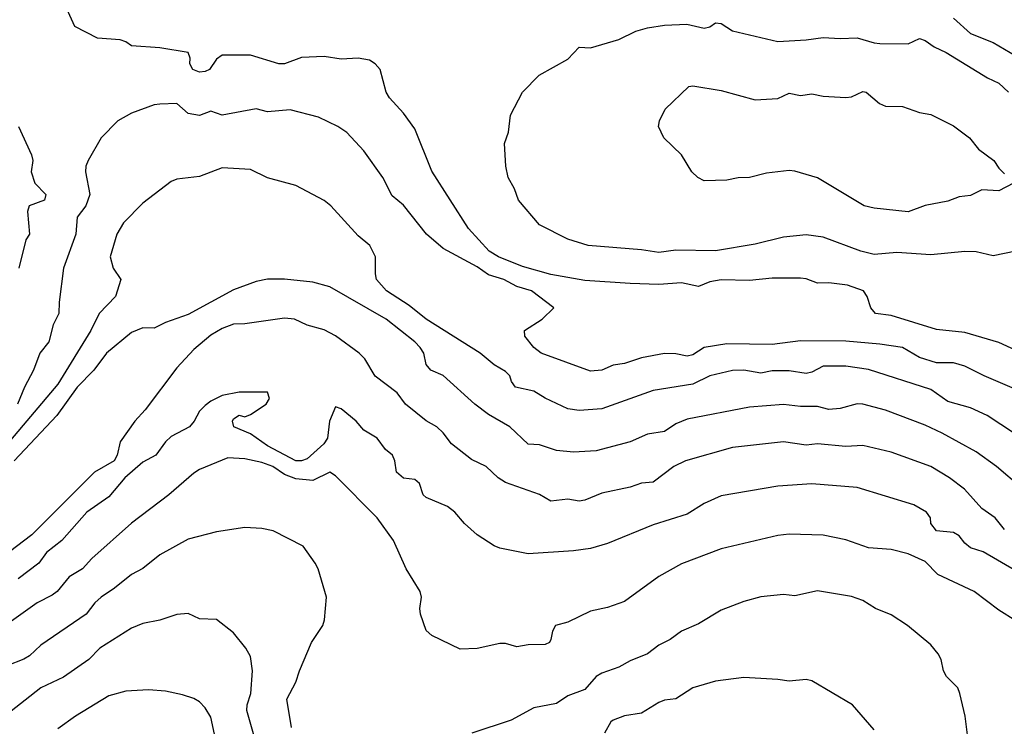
# Model space of a CAD drawing. Header units: metres. Extents: x -46681 to -43747, y -240911 to -237677.
# Tile 268 of 656: x -45266 to -45180, y -240056 to -239994. Entities that reach past the tile are written whole.
import ezdxf

# ---------------------------------------------------------------- set-up
doc = ezdxf.new("R2010")
doc.units = ezdxf.units.M
doc.layers.add('CONTOUR_INDEX', color=1, linetype='Continuous')
doc.layers.add('CONTOUR_INTER', color=3, linetype='Continuous')

msp = doc.modelspace()

# ---------------------------------------------------------------- linework, layer by layer
at = {"layer": 'CONTOUR_INDEX'}
for points, elevation in [([(-45178.095, -240026.413), (-45181.38, -240025.02), (-45183.095, -240024.159), (-45184.095, -240023.866), (-45185.595, -240023.859), (-45187.095, -240023.396), (-45188.595, -240022.506), (-45190.595, -240022.231), (-45193.595, -240021.967), (-45197.595, -240021.931), (-45200.095, -240022.267), (-45204.095, -240022.191), (-45206.095, -240022.515), (-45207.095, -240023.166), (-45207.595, -240023.283), (-45208.595, -240023.074), (-45209.595, -240023.058), (-45211.595, -240023.429), (-45213.095, -240023.93), (-45214.095, -240024.079), (-45215.108, -240024.52), (-45216.095, -240024.612), (-45220.463, -240023.02), (-45221.119, -240022.52), (-45221.902, -240021.52), (-45221.919, -240021.02), (-45220.376, -240020.02), (-45219.33, -240019.02), (-45221.316, -240017.52), (-45222.595, -240017.151), (-45223.76, -240016.52), (-45225.095, -240016.118), (-45226.095, -240015.396), (-45229.095, -240013.799), (-45230.589, -240012.52), (-45232.595, -240009.975), (-45233.595, -240009.142), (-45234.438, -240007.52), (-45236.095, -240005.184), (-45237.595, -240003.573), (-45238.396, -240003.02), (-45240.095, -240002.217), (-45242.595, -240001.568), (-45244.595, -240001.738), (-45245.595, -240001.468), (-45248.595, -240002.038), (-45249.595, -240001.686), (-45250.595, -240002.077), (-45251.595, -240001.893), (-45252.595, -240000.994), (-45254.095, -240001.05), (-45254.595, -240001.126), (-45256.595, -240001.863), (-45257.805, -240002.52), (-45259.258, -240004.02), (-45260.408, -240006.02), (-45260.613, -240006.52), (-45260.647, -240007.02), (-45260.285, -240009.02), (-45260.638, -240010.02), (-45261.385, -240011.02), (-45261.501, -240012.52), (-45262.588, -240015.52), (-45262.983, -240018.52), (-45263.003, -240019.52), (-45263.51, -240020.52), (-45263.892, -240022.02), (-45264.68, -240023.02), (-45265.234, -240024.52), (-45266.039, -240026.02), (-45266.651, -240027.52)], 95), ([(-45177.095, -240047.558), (-45180.095, -240045.675), (-45182.254, -240044.02), (-45185.473, -240042.52), (-45186.595, -240041.383), (-45188.095, -240040.717), (-45189.595, -240040.336), (-45191.595, -240040.166), (-45193.595, -240039.479), (-45195.595, -240039.066), (-45198.595, -240038.967), (-45199.595, -240039.083), (-45204.595, -240040.256), (-45208.095, -240041.598), (-45210.095, -240042.699), (-45213.095, -240044.916), (-45214.595, -240045.442), (-45216.095, -240045.764), (-45218.095, -240046.736), (-45219.189, -240047.02), (-45219.446, -240047.52), (-45219.595, -240048.265), (-45219.739, -240048.52), (-45220.095, -240048.71), (-45221.595, -240048.716), (-45222.595, -240048.904), (-45223.595, -240048.601), (-45224.095, -240048.599), (-45226.095, -240049.063), (-45227.595, -240049.101), (-45230.095, -240047.906), (-45230.595, -240047.479), (-45231.105, -240046.02), (-45231.165, -240045.52), (-45231.019, -240044.52), (-45231.133, -240044.02), (-45232.359, -240042.02), (-45233.497, -240039.52), (-45234.932, -240037.52), (-45238.595, -240033.818), (-45239.095, -240033.51), (-45240.595, -240034.23), (-45242.095, -240034.098), (-45243.095, -240033.699), (-45244.121, -240033.02), (-45245.095, -240032.653), (-45246.595, -240032.32), (-45248.095, -240032.244), (-45250.595, -240033.283), (-45251.095, -240033.603), (-45253.308, -240035.52), (-45256.595, -240037.993), (-45260.095, -240041.128), (-45260.918, -240042.02), (-45262.095, -240042.736), (-45263.16, -240044.02), (-45263.595, -240044.362), (-45264.916, -240045.02), (-45268.436, -240047.52)], 90)]:
    msp.add_lwpolyline(points, dxfattribs=dict(at, elevation=elevation))
at = {"layer": 'CONTOUR_INTER'}
for points, elevation in [([(-45177.095, -240023.452), (-45180.095, -240022.085), (-45183.095, -240021.196), (-45185.595, -240020.927), (-45189.595, -240019.699), (-45190.969, -240019.52), (-45191.369, -240019.02), (-45191.711, -240018.02), (-45192.036, -240017.52), (-45193.447, -240017.02), (-45195.095, -240016.826), (-45196.095, -240016.854), (-45197.095, -240016.464), (-45197.595, -240016.394), (-45200.095, -240016.39), (-45202.095, -240016.621), (-45204.595, -240016.539), (-45205.595, -240016.741), (-45206.595, -240017.127), (-45208.095, -240016.82), (-45210.095, -240016.951), (-45212.595, -240016.887), (-45216.595, -240016.597), (-45219.595, -240016.071), (-45222.095, -240015.388), (-45224.222, -240014.52), (-45225.053, -240014.02), (-45226.878, -240012.02), (-45230.095, -240006.961), (-45231.595, -240003.231), (-45232.595, -240001.858), (-45233.853, -240000.52), (-45234.135, -240000.02), (-45234.662, -239998.02), (-45235.095, -239997.521), (-45235.595, -239997.195), (-45236.595, -239997.023), (-45238.095, -239997.108), (-45239.595, -239996.871), (-45241.595, -239996.946), (-45243.095, -239997.503), (-45243.595, -239997.519), (-45246.095, -239996.739), (-45248.595, -239996.758), (-45249.095, -239997.107), (-45249.705, -239998.02), (-45250.095, -239998.196), (-45250.595, -239998.231), (-45251.178, -239998.02), (-45251.445, -239997.52), (-45251.429, -239997.02), (-45251.595, -239996.519), (-45254.095, -239996.087), (-45256.595, -239995.929), (-45257.095, -239995.564), (-45257.595, -239995.407), (-45259.595, -239995.235), (-45261.595, -239994.214), (-45262.59, -239992.02)], 96), ([(-45184.095, -239993.481), (-45182.595, -239994.835), (-45180.595, -239995.616), (-45178.595, -239996.809)], 96), ([(-45178.595, -240014.02), (-45180.595, -240014.437), (-45182.095, -240014.084), (-45183.095, -240014.055), (-45186.095, -240014.334), (-45189.095, -240014.153), (-45191.095, -240014.308), (-45192.252, -240014.02), (-45195.595, -240012.799), (-45197.095, -240012.587), (-45199.095, -240012.793), (-45201.595, -240013.419), (-45205.095, -240013.984), (-45208.595, -240013.95), (-45210.095, -240014.151), (-45211.595, -240013.91), (-45216.312, -240013.52), (-45218.095, -240012.98), (-45220.595, -240011.691), (-45222.45, -240009.52), (-45222.811, -240008.52), (-45223.359, -240007.52), (-45223.585, -240006.52), (-45223.692, -240004.52), (-45223.337, -240003.52), (-45223.176, -240002.02), (-45222.116, -240000.02), (-45220.623, -239998.52), (-45218.095, -239997.097), (-45217.095, -239996.025), (-45216.095, -239996.105), (-45213.595, -239995.37), (-45212.095, -239994.634), (-45211.095, -239994.335), (-45209.595, -239994.097), (-45207.601, -239994.02)], 97), ([(-45207.601, -239994.02), (-45206.095, -239994.363), (-45205.595, -239994.241), (-45205.095, -239993.904), (-45204.595, -239993.94), (-45203.595, -239994.603), (-45199.595, -239995.545), (-45197.095, -239995.407), (-45195.595, -239995.173), (-45194.095, -239995.283), (-45192.595, -239995.203), (-45191.095, -239995.669), (-45190.595, -239995.702), (-45188.095, -239995.734), (-45187.095, -239995.285), (-45186.595, -239995.448), (-45185.789, -239996.02), (-45184.728, -239996.52), (-45181.095, -239998.743), (-45180.095, -239999.222), (-45179.228, -240000.02)], 97), ([(-45178.809, -240008.02), (-45180.095, -240008.698), (-45181.595, -240008.622), (-45182.595, -240009.11), (-45183.595, -240009.243), (-45184.595, -240009.61), (-45186.595, -240009.987), (-45188.095, -240010.543), (-45191.095, -240010.246), (-45191.962, -240010.02), (-45196.095, -240007.552), (-45198.095, -240006.982), (-45198.595, -240006.913), (-45200.595, -240007.151), (-45202.095, -240007.521), (-45203.095, -240007.557), (-45204.095, -240007.759), (-45206.095, -240007.824), (-45206.652, -240007.52), (-45207.173, -240007.02), (-45208.079, -240005.52), (-45209.634, -240004.02), (-45210.101, -240003.02), (-45210.021, -240002.52), (-45209.52, -240001.52), (-45207.441, -239999.52)], 98), ([(-45207.441, -239999.52), (-45207.095, -239999.448), (-45204.595, -239999.863), (-45201.595, -240000.691), (-45199.595, -240000.551), (-45198.595, -240000.107), (-45197.595, -240000.301), (-45196.595, -240000.139), (-45195.595, -240000.366), (-45193.595, -240000.464), (-45193.095, -240000.405), (-45192.095, -239999.95), (-45191.796, -240000.02), (-45190.626, -240001.02), (-45190.095, -240001.232), (-45188.595, -240001.263), (-45187.095, -240001.804), (-45186.095, -240001.97), (-45184.095, -240002.964), (-45182.69, -240004.02), (-45181.888, -240005.02), (-45180.533, -240006.02), (-45180.095, -240006.717), (-45179.595, -240007.196)], 98), ([(-45266.576, -240003.02), (-45265.407, -240005.52), (-45265.309, -240006.02), (-45265.44, -240007.02), (-45265.135, -240008.02), (-45264.154, -240009.02), (-45264.279, -240009.52), (-45265.636, -240010.02), (-45265.777, -240010.52), (-45265.593, -240012.52), (-45265.927, -240013.02), (-45266.545, -240015.52)], 96), ([(-45177.595, -240030.844), (-45181.117, -240028.52), (-45182.595, -240027.833), (-45184.595, -240027.279), (-45186.095, -240026.229), (-45191.595, -240024.471), (-45193.595, -240024.149), (-45195.595, -240024.15), (-45196.595, -240024.698), (-45197.095, -240024.821), (-45198.595, -240024.58), (-45200.095, -240024.58), (-45201.095, -240024.772), (-45202.595, -240024.524), (-45203.595, -240024.539), (-45205.595, -240025.012), (-45207.095, -240025.76), (-45210.595, -240026.312), (-45215.095, -240027.911), (-45217.095, -240028.064), (-45218.095, -240027.913), (-45220.095, -240026.978), (-45221.095, -240026.356), (-45222.712, -240026.02), (-45223.064, -240025.52), (-45223.227, -240025.02), (-45223.595, -240024.626), (-45224.595, -240024.044), (-45225.848, -240023.02), (-45230.59, -240020.02), (-45232.095, -240018.81), (-45234.093, -240017.52), (-45234.974, -240016.52), (-45235.088, -240016.02), (-45235.068, -240014.52), (-45235.577, -240013.52), (-45236.595, -240012.675), (-45238.999, -240010.02), (-45239.595, -240009.564), (-45242.095, -240008.232), (-45244.595, -240007.568), (-45246.095, -240006.811), (-45248.595, -240006.68), (-45250.595, -240007.428), (-45252.595, -240007.666), (-45253.095, -240007.873), (-45255.595, -240009.78), (-45257.307, -240011.52), (-45257.887, -240012.52), (-45258.468, -240014.52), (-45258.21, -240015.52), (-45257.538, -240016.52), (-45257.995, -240018.02), (-45259.456, -240019.52), (-45260.176, -240021.02), (-45263.095, -240025.754), (-45267.595, -240031.083)], 94), ([(-45178.095, -240034.889), (-45180.291, -240033.02), (-45182.095, -240031.702), (-45185.095, -240030.064), (-45186.595, -240029.357), (-45190.095, -240028.038), (-45192.095, -240027.527), (-45192.595, -240027.492), (-45194.095, -240027.884), (-45195.095, -240027.99), (-45196.095, -240027.704), (-45197.595, -240027.717), (-45199.095, -240027.551), (-45202.095, -240027.768), (-45207.595, -240028.842), (-45208.595, -240029.247), (-45209.595, -240029.932), (-45211.095, -240030.16), (-45212.595, -240030.825), (-45215.595, -240031.619), (-45217.595, -240031.755), (-45219.095, -240031.596), (-45220.595, -240031.087), (-45221.595, -240031.031), (-45223.235, -240029.52), (-45225.095, -240028.423), (-45226.306, -240027.52), (-45229.095, -240024.986), (-45230.187, -240024.52), (-45230.612, -240024.02), (-45230.823, -240023.02), (-45231.123, -240022.52), (-45231.594, -240022.02), (-45234.145, -240020.02), (-45239.095, -240017.167), (-45240.595, -240016.767), (-45243.095, -240016.496), (-45244.595, -240016.496), (-45245.595, -240016.695), (-45247.595, -240017.424), (-45251.595, -240019.603), (-45253.595, -240020.31), (-45254.595, -240020.821), (-45255.595, -240020.785), (-45256.595, -240021.183), (-45258.799, -240023.02), (-45259.929, -240024.52), (-45261.403, -240026.02), (-45263.192, -240028.52), (-45266.96, -240032.52)], 93), ([(-45179.595, -240038.571), (-45180.414, -240037.52), (-45181.595, -240036.697), (-45183.113, -240035.02), (-45184.427, -240034.02), (-45186.095, -240033.019), (-45189.595, -240031.747), (-45192.095, -240031.156), (-45193.595, -240031.25), (-45196.095, -240030.996), (-45197.095, -240031.117), (-45199.095, -240030.822), (-45203.595, -240031.338), (-45207.714, -240032.52), (-45208.759, -240033.02), (-45210.595, -240034.395), (-45211.595, -240034.485), (-45212.595, -240034.844), (-45215.095, -240035.345), (-45216.595, -240035.975), (-45217.095, -240036.062), (-45218.095, -240035.896), (-45219.595, -240036.051), (-45220.595, -240035.478), (-45223.595, -240034.429), (-45224.256, -240034.02), (-45225.306, -240033.02), (-45226.595, -240032.393), (-45228.38, -240031.02), (-45229.095, -240030.046), (-45229.675, -240029.52), (-45230.595, -240028.977), (-45232.423, -240027.52), (-45233.172, -240026.52), (-45235.095, -240025.043), (-45236.026, -240023.52), (-45236.515, -240023.02), (-45238.595, -240021.5), (-45239.595, -240020.949), (-45241.095, -240020.552), (-45242.211, -240020.02), (-45243.095, -240019.919), (-45246.595, -240020.44), (-45247.595, -240020.46), (-45248.595, -240020.834), (-45249.595, -240021.422), (-45251.095, -240022.693), (-45252.595, -240024.302), (-45255.393, -240028.02), (-45256.293, -240029.02), (-45257.595, -240030.846), (-45257.862, -240032.02), (-45258.116, -240032.52), (-45259.853, -240033.52), (-45265.382, -240039.02), (-45269.355, -240042.02)], 92), ([(-45178.595, -240042.214), (-45181.465, -240040.52), (-45182.595, -240040.169), (-45183.095, -240039.771), (-45183.595, -240039.118), (-45184.095, -240038.823), (-45185.595, -240038.679), (-45186.076, -240038.02), (-45186.127, -240037.52), (-45186.479, -240037.02), (-45187.595, -240036.388), (-45192.595, -240034.869), (-45196.595, -240034.525), (-45199.595, -240034.735), (-45204.595, -240035.592), (-45206.095, -240036.277), (-45207.595, -240037.196), (-45210.595, -240038.156), (-45214.595, -240039.783), (-45216.095, -240040.242), (-45217.595, -240040.453), (-45221.595, -240040.709), (-45224.095, -240040.213), (-45224.595, -240040.012), (-45226.095, -240039.02), (-45227.237, -240038.02), (-45228.081, -240037.02), (-45228.729, -240036.52), (-45230.595, -240035.745), (-45230.875, -240035.52), (-45231.196, -240034.52), (-45231.595, -240034.146), (-45232.595, -240034.026), (-45233.233, -240033.52), (-45233.357, -240032.52), (-45233.574, -240032.02), (-45234.192, -240031.52), (-45234.923, -240030.52), (-45236.095, -240029.806), (-45236.773, -240029.02), (-45238.095, -240027.918), (-45238.595, -240027.754), (-45239.14, -240029.02), (-45239.321, -240030.52), (-45239.638, -240031.02), (-45241.095, -240032.343), (-45241.595, -240032.513), (-45242.095, -240032.517), (-45244.595, -240031.176), (-45246.095, -240030.123), (-45247.574, -240029.52), (-45247.673, -240029.02), (-45247.595, -240028.816), (-45247.095, -240028.497), (-45246.595, -240028.62), (-45246.095, -240028.434), (-45244.721, -240027.52), (-45244.427, -240027.02), (-45244.595, -240026.459), (-45247.095, -240026.454), (-45248.595, -240026.755), (-45249.595, -240027.239), (-45250.095, -240027.632), (-45250.595, -240028.116), (-45251.062, -240029.02), (-45251.479, -240029.52), (-45253.095, -240030.362), (-45253.595, -240030.833), (-45254.463, -240032.02), (-45255.595, -240032.636), (-45257.187, -240034.02), (-45258.595, -240035.671), (-45260.55, -240037.02), (-45262.743, -240039.52), (-45264.095, -240040.596), (-45264.779, -240041.52), (-45266.595, -240042.918)], 91), ([(-45242.494, -240056.02), (-45242.893, -240053.52), (-45242.095, -240052.03), (-45241.786, -240051.02), (-45240.718, -240048.52), (-45239.724, -240047.02), (-45239.567, -240046.52), (-45239.409, -240044.52), (-45240.136, -240042.02), (-45240.403, -240041.52), (-45241.456, -240040.02), (-45244.095, -240038.694), (-45245.095, -240038.468), (-45246.595, -240038.394), (-45249.095, -240038.758), (-45251.595, -240039.415), (-45254.095, -240040.784), (-45255.595, -240042.004), (-45256.595, -240042.544), (-45258.095, -240043.748), (-45259.284, -240044.52), (-45259.826, -240045.02), (-45260.595, -240046.028), (-45264.595, -240048.75), (-45265.595, -240049.689), (-45266.095, -240050.008), (-45267.595, -240050.585)], 89), ([(-45182.556, -240059.02), (-45183.066, -240055.02), (-45183.517, -240053.02), (-45183.695, -240052.52), (-45184.696, -240051.52), (-45184.973, -240051.02), (-45185.185, -240050.02), (-45185.433, -240049.52), (-45186.095, -240048.733), (-45188.156, -240047.02), (-45189.595, -240046.073), (-45190.968, -240045.52), (-45192.095, -240044.835), (-45193.095, -240044.46), (-45196.095, -240043.979), (-45198.095, -240044.418), (-45199.095, -240044.302), (-45201.095, -240044.489), (-45202.595, -240044.917), (-45204.595, -240045.685), (-45206.595, -240046.879), (-45208.095, -240047.527), (-45209.095, -240048.268), (-45210.095, -240048.745), (-45211.095, -240049.534), (-45212.595, -240050.141), (-45213.595, -240050.71), (-45215.095, -240051.215), (-45215.596, -240051.52), (-45216.595, -240052.656), (-45218.095, -240053.223), (-45219.095, -240053.902), (-45221.095, -240054.272), (-45223.095, -240055.366), (-45226.568, -240056.52)], 89), ([(-45245.435, -240058.02), (-45246.411, -240054.52), (-45246.386, -240054.02), (-45246.065, -240053.02), (-45245.912, -240051.02), (-45246.095, -240049.752), (-45246.508, -240049.02), (-45247.595, -240047.686), (-45249.095, -240046.497), (-45250.595, -240046.436), (-45251.595, -240045.959), (-45252.595, -240046.06), (-45254.095, -240046.543), (-45255.595, -240046.844), (-45256.595, -240047.275), (-45259.385, -240049.02), (-45260.359, -240050.02), (-45262.595, -240051.584), (-45264.592, -240052.52), (-45267.767, -240055.02), (-45268.656, -240055.52), (-45271.095, -240057.715)], 88), ([(-45191.095, -240056.21), (-45192.993, -240054.02), (-45196.595, -240051.893), (-45197.095, -240051.788), (-45198.595, -240051.941), (-45199.595, -240051.78), (-45202.595, -240051.623), (-45205.095, -240051.937), (-45207.095, -240052.527), (-45208.595, -240053.481), (-45209.595, -240053.608), (-45210.095, -240053.82), (-45211.595, -240054.754), (-45213.095, -240054.982), (-45214.095, -240055.371), (-45214.314, -240055.52), (-45214.873, -240056.52)], 88), ([(-45249.195, -240057.02), (-45249.595, -240055.108), (-45250.095, -240054.276), (-45250.595, -240053.757), (-45251.095, -240053.459), (-45252.095, -240053.128), (-45253.595, -240052.824), (-45255.095, -240052.702), (-45257.095, -240052.821), (-45258.595, -240053.212), (-45261.523, -240055.02), (-45263.095, -240056.143)], 87)]:
    msp.add_lwpolyline(points, dxfattribs=dict(at, elevation=elevation))

doc.saveas('drawing.dxf')
